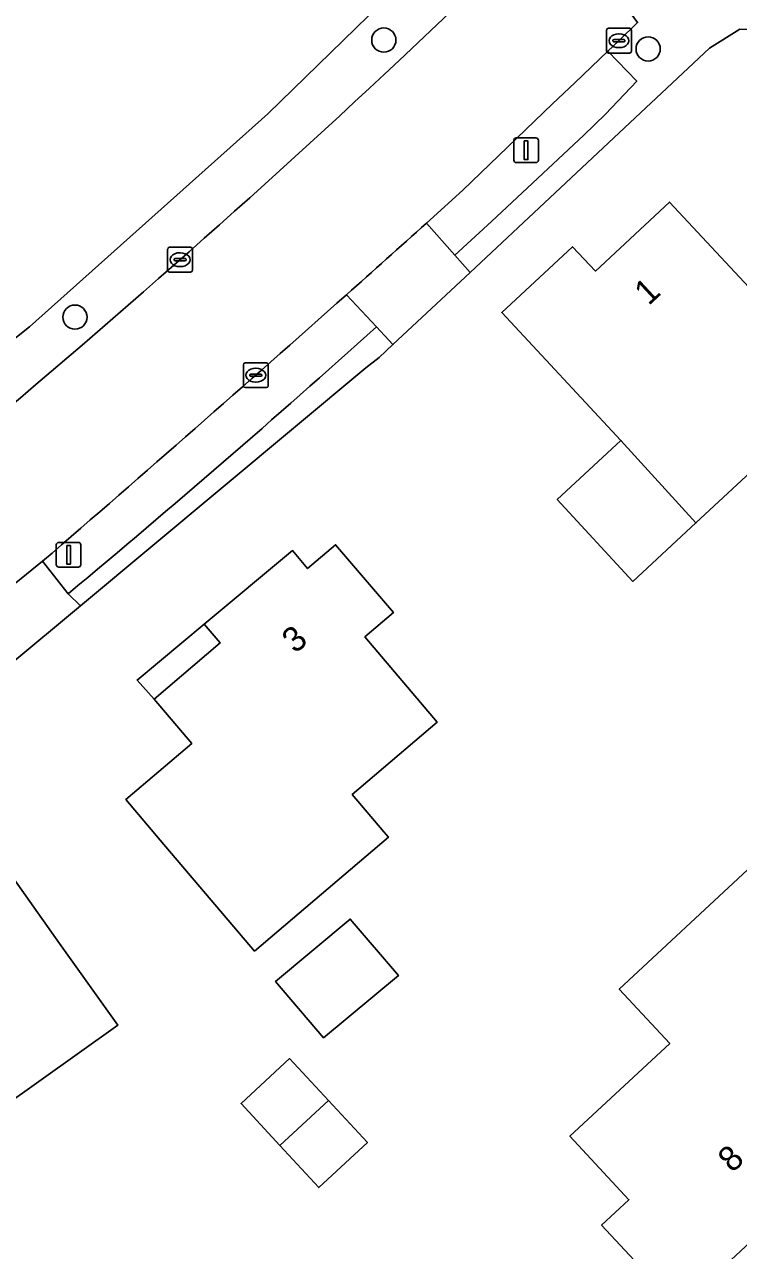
# Model space of a CAD drawing. Extents: x 162661 to 163484, y 380247 to 381230.
# Drawn here: x 163265.39 to 163294.19, y 380910.41 to 380959.87 of the extents above; entities that cross this region are included whole.
import ezdxf

# ---------------------------------------------------------------- set-up
doc = ezdxf.new("R2010")
doc.units = 0
for name, color, linetype in [('IMGEO_Berm_groen', 7, 'Continuous'), ('IMGEO_Boom', 7, 'Continuous'), ('IMGEO_Erf', 7, 'Continuous'), ('IMGEO_Groenvoorziening', 7, 'Continuous'), ('IMGEO_Kolk', 7, 'Continuous'), ('IMGEO_Lichtmast', 7, 'Continuous'), ('IMGEO_Pand', 7, 'Continuous'), ('IMGEO_Pand_nummerreeks', 7, 'Continuous'), ('IMGEO_Pand_overbouw', 7, 'Continuous'), ('IMGEO_Parkeervlak_halfverhard', 7, 'Continuous'), ('IMGEO_Rijbaan_lokaal_gesloten', 7, 'Continuous'), ('IMGEO_Voetpad_open', 7, 'Continuous')]:
    doc.layers.add(name, color=color, linetype=linetype)

msp = doc.modelspace()

# ---------------------------------------------------------------- linework, layer by layer
at = {"layer": 'IMGEO_Berm_groen'}
for points in [[(163287.093, 380972.307), (163284.882, 380974.654), (163283.301, 380973.164), (163285.512, 380970.762), (163285.811, 380970.355), (163285.861, 380967.011), (163283.823, 380964.675), (163275.197, 380956.267), (163265.587, 380947.667), (163256.849, 380940.728), (163245.355, 380932.175), (163246.535, 380930.484), (163248.797, 380932.019)], [(163280.503, 380958.42), (163285.584, 380963.25), (163286.815, 380964.484)], [(163290.124, 380959.948), (163289.371, 380959.218), (163288.921, 380958.797), (163290.086, 380957.585), (163288.827, 380956.259), (163287.951, 380955.412), (163284.229, 380951.924), (163282.745, 380950.566), (163283.361, 380949.868), (163293.024, 380958.913)], [(163293.024, 380958.913), (163294.252, 380959.688), (163295.699, 380959.641), (163296.884, 380958.739), (163320.761, 380933.306), (163321.184, 380932.515), (163321.299, 380931.564), (163321.057, 380930.657), (163320.579, 380929.984), (163317.332, 380927.055), (163317.486, 380926.898), (163317.218, 380926.646), (163318.596, 380925.187), (163321.019, 380927.42), (163321.7, 380928.048)]]:
    msp.add_lwpolyline(points, dxfattribs=at)
msp.add_arc((163002.323, 381255.461), 406.961, 309.4334, 313.122, dxfattribs=at)
at = {"layer": 'IMGEO_Boom'}
for centre in [(163279.882, 380959.242), (163290.547, 380958.887), (163267.421, 380948.065)]:
    msp.add_circle(centre, 0.489, dxfattribs=at)
at = {"layer": 'IMGEO_Erf'}
for points in [[(163256.849, 380940.728), (163265.587, 380947.667), (163275.197, 380956.267), (163283.823, 380964.675), (163285.861, 380967.011), (163285.811, 380970.355), (163285.512, 380970.762), (163283.301, 380973.164), (163270.341, 380987.244), (163262.225, 380995.879)], [(163278.098, 380890.562), (163302.041, 380912.777), (163305.328, 380915.802), (163315.837, 380925.681), (163316.494, 380926.299), (163317.332, 380927.055), (163320.579, 380929.984), (163321.057, 380930.657), (163321.299, 380931.564), (163321.184, 380932.515), (163320.761, 380933.306), (163296.884, 380958.739), (163295.699, 380959.641), (163294.252, 380959.688), (163293.024, 380958.913), (163283.361, 380949.868), (163280.252, 380946.958), (163279.693, 380946.435), (163279.155, 380946.024), (163267.646, 380936.418), (163264.752, 380934.006)]]:
    msp.add_lwpolyline(points, dxfattribs=at)
for points in [[(163284.644, 380948.251), (163287.494, 380950.905), (163288.421, 380949.921), (163291.404, 380952.706), (163298.376, 380945.238), (163292.474, 380939.76), (163289.935, 380937.403), (163286.877, 380940.71), (163289.446, 380943.092)], [(163272.637, 380935.682), (163276.199, 380938.643), (163276.806, 380937.922), (163277.935, 380938.883), (163280.268, 380936.141), (163279.118, 380935.162), (163282.041, 380931.727), (163278.606, 380928.803), (163279.89, 380927.294), (163280.071, 380927.082), (163274.67, 380922.486), (163270.866, 380926.955), (163269.468, 380928.597), (163272.133, 380930.865), (163270.614, 380932.649), (163273.28, 380934.918)], [(163257.609, 380922.38), (163263.9, 380926.863), (163266.801, 380922.792), (163269.149, 380919.497), (163262.858, 380915.014), (163260.51, 380918.309)], [(163289.384, 380920.952), (163294.56, 380925.767), (163299.721, 380920.22), (163297.196, 380917.871), (163296.437, 380917.165), (163298.814, 380914.61), (163292.897, 380909.095), (163292.215, 380909.827), (163291.121, 380908.79), (163288.672, 380911.424), (163289.774, 380912.45), (163287.391, 380915.013), (163291.421, 380918.761)], [(163275.515, 380921.262), (163278.531, 380923.775), (163280.472, 380921.501), (163277.455, 380918.988)], [(163274.122, 380916.336), (163276.084, 380918.152), (163277.653, 380916.458), (163279.222, 380914.764), (163277.261, 380912.947), (163275.691, 380914.641)]]:
    msp.add_lwpolyline(points, close=True, dxfattribs=at)
at = {"layer": 'IMGEO_Groenvoorziening'}
msp.add_lwpolyline([(163287.951, 380955.412), (163288.827, 380956.259), (163290.086, 380957.585), (163288.921, 380958.797), (163287.589, 380957.512), (163286.688, 380956.667), (163283.071, 380953.186), (163281.602, 380951.861), (163282.745, 380950.566), (163284.229, 380951.924)], close=True, dxfattribs=at)
for points in [[(163279.155, 380946.024), (163279.693, 380946.435), (163280.252, 380946.958), (163279.583, 380947.673)], [(163267.148, 380936.906), (163267.646, 380936.418), (163279.155, 380946.024)]]:
    msp.add_lwpolyline(points, dxfattribs=at)
msp.add_arc((163000.699, 381257.197), 416.631, 309.75697, 312.01915, dxfattribs=at)
at = {"layer": 'IMGEO_Kolk'}
for p, q in [((163288.87, 380958.792), (163288.87, 380959.644)), ((163288.945, 380959.718), (163289.797, 380959.718)), ((163289.358, 380959.498), (163289.383, 380959.498)), ((163289.871, 380959.644), (163289.871, 380958.792)), ((163289.129, 380959.212), (163289.129, 380959.224)), ((163289.567, 380959.175), (163289.169, 380959.175)), ((163289.172, 380959.261), (163289.57, 380959.261)), ((163289.381, 380958.938), (163289.356, 380958.938)), ((163289.613, 380959.224), (163289.613, 380959.212)), ((163289.797, 380958.718), (163288.945, 380958.718)), ((163271.162, 380949.956), (163271.162, 380950.808)), ((163271.237, 380950.882), (163272.089, 380950.882)), ((163271.65, 380950.662), (163271.675, 380950.662)), ((163272.163, 380950.808), (163272.163, 380949.956)), ((163271.421, 380950.376), (163271.421, 380950.388)), ((163271.859, 380950.339), (163271.461, 380950.339)), ((163271.464, 380950.425), (163271.862, 380950.425)), ((163271.673, 380950.102), (163271.648, 380950.102)), ((163271.905, 380950.388), (163271.905, 380950.376)), ((163272.089, 380949.882), (163271.237, 380949.882)), ((163274.218, 380945.294), (163274.218, 380946.146)), ((163274.293, 380946.22), (163275.145, 380946.22)), ((163274.706, 380946), (163274.731, 380946)), ((163275.219, 380946.146), (163275.219, 380945.294)), ((163274.477, 380945.714), (163274.477, 380945.726)), ((163274.915, 380945.677), (163274.517, 380945.677)), ((163274.52, 380945.763), (163274.918, 380945.763)), ((163274.961, 380945.726), (163274.961, 380945.714)), ((163275.145, 380945.22), (163274.293, 380945.22)), ((163274.729, 380945.44), (163274.704, 380945.44))]:
    msp.add_line(p, q, dxfattribs=at)
for points in [[(163288.87, 380958.792), (163288.87, 380959.644)], [(163288.945, 380959.718), (163289.797, 380959.718)], [(163289.871, 380959.644), (163289.871, 380958.792)], [(163289.797, 380958.718), (163288.945, 380958.718)], [(163271.162, 380949.956), (163271.162, 380950.808)], [(163271.237, 380950.882), (163272.089, 380950.882)], [(163272.163, 380950.808), (163272.163, 380949.956)], [(163272.089, 380949.882), (163271.237, 380949.882)], [(163274.218, 380945.294), (163274.218, 380946.146)], [(163274.293, 380946.22), (163275.145, 380946.22)], [(163275.219, 380946.146), (163275.219, 380945.294)], [(163275.145, 380945.22), (163274.293, 380945.22)]]:
    msp.add_lwpolyline(points, dxfattribs=at)
for centre, radius, start, end in [((163288.947, 380959.642), 0.0765, 91.552, 178.448), ((163288.947, 380959.642), 0.0765, 91.552, 178.448), ((163289.795, 380959.642), 0.0765, 1.552, 88.448), ((163289.795, 380959.642), 0.0765, 1.552, 88.448), ((163289.169, 380959.221), 0.0403, 85.8775, 175.7526), ((163289.166, 380959.211), 0.0366, 178.938, 274.7102), ((163289.57, 380959.218), 0.043, 264.8664, 352.4533), ((163289.574, 380959.223), 0.0386, 1.7309, 96.639), ((163288.947, 380958.794), 0.0765, 181.552, 268.448), ((163288.947, 380958.794), 0.0765, 181.552, 268.448), ((163289.795, 380958.794), 0.0765, 271.552, 358.448), ((163289.795, 380958.794), 0.0765, 271.552, 358.448), ((163271.239, 380950.806), 0.0765, 91.552, 178.448), ((163271.239, 380950.806), 0.0765, 91.552, 178.448), ((163272.087, 380950.806), 0.0765, 1.552, 88.448), ((163272.087, 380950.806), 0.0765, 1.552, 88.448), ((163271.239, 380949.958), 0.0765, 181.552, 268.448), ((163271.239, 380949.958), 0.0765, 181.552, 268.448), ((163271.461, 380950.385), 0.0403, 85.8775, 175.7526), ((163271.458, 380950.375), 0.0366, 178.938, 274.7102), ((163271.862, 380950.382), 0.043, 264.8664, 352.4533), ((163271.866, 380950.387), 0.0386, 1.7309, 96.639), ((163272.087, 380949.958), 0.0765, 271.552, 358.448), ((163272.087, 380949.958), 0.0765, 271.552, 358.448), ((163274.295, 380946.144), 0.0765, 91.552, 178.448), ((163274.295, 380946.144), 0.0765, 91.552, 178.448), ((163275.143, 380946.144), 0.0765, 1.552, 88.448), ((163275.143, 380946.144), 0.0765, 1.552, 88.448), ((163274.517, 380945.723), 0.0403, 85.8775, 175.7526), ((163274.514, 380945.713), 0.0366, 178.938, 274.7102), ((163274.918, 380945.72), 0.043, 264.8664, 352.4533), ((163274.922, 380945.725), 0.0386, 1.7309, 96.639), ((163274.295, 380945.296), 0.0765, 181.552, 268.448), ((163274.295, 380945.296), 0.0765, 181.552, 268.448), ((163275.143, 380945.296), 0.0765, 271.552, 358.448), ((163275.143, 380945.296), 0.0765, 271.552, 358.448)]:
    msp.add_arc(centre, radius, start, end, dxfattribs=at)
for centre, major_axis, ratio, start_param, end_param in [((163289.357, 380959.218), (-0.387, 0.002), 0.722429, 4.712389, 7.853982), ((163289.382, 380959.218), (-0.39, 0.002), 0.717154, 1.570796, 4.712389), ((163271.649, 380950.382), (-0.387, 0.002), 0.722429, 4.712389, 7.853982), ((163271.674, 380950.382), (-0.39, 0.002), 0.717154, 1.570796, 4.712389), ((163274.705, 380945.72), (-0.387, 0.002), 0.722429, 4.712389, 7.853982), ((163274.73, 380945.72), (-0.39, 0.002), 0.717154, 1.570796, 4.712389)]:
    msp.add_ellipse(centre, major_axis=major_axis, ratio=ratio, start_param=start_param, end_param=end_param, dxfattribs=at)
at = {"layer": 'IMGEO_Lichtmast'}
for p, q in [((163285.128, 380954.399), (163285.128, 380955.199)), ((163285.128, 380955.199), (163285.128, 380954.399)), ((163285.228, 380955.299), (163286.018, 380955.299)), ((163286.018, 380955.299), (163285.228, 380955.299)), ((163286.118, 380955.199), (163286.118, 380954.399)), ((163286.118, 380954.399), (163286.118, 380955.199)), ((163286.018, 380954.299), (163285.228, 380954.299)), ((163285.228, 380954.299), (163286.018, 380954.299)), ((163266.669, 380938.076), (163266.669, 380938.876)), ((163266.669, 380938.876), (163266.669, 380938.076)), ((163266.769, 380938.976), (163267.559, 380938.976)), ((163267.559, 380938.976), (163266.769, 380938.976)), ((163267.659, 380938.876), (163267.659, 380938.076)), ((163267.659, 380938.076), (163267.659, 380938.876)), ((163267.559, 380937.976), (163266.769, 380937.976)), ((163266.769, 380937.976), (163267.559, 380937.976))]:
    msp.add_line(p, q, dxfattribs=at)
for points in [[(163285.548, 380955.174), (163285.698, 380955.174), (163285.698, 380954.424), (163285.548, 380954.424), (163285.548, 380955.174)], [(163267.089, 380938.851), (163267.239, 380938.851), (163267.239, 380938.101), (163267.089, 380938.101), (163267.089, 380938.851)]]:
    msp.add_lwpolyline(points, dxfattribs=at)
for centre, start, end in [((163285.228, 380955.199), 90, 180), ((163285.228, 380955.199), 90, 180), ((163286.018, 380955.199), 0, 90), ((163286.018, 380955.199), 360, 90), ((163285.228, 380954.399), 180, 270), ((163285.228, 380954.399), 180, 270), ((163286.018, 380954.399), 270, 0), ((163286.018, 380954.399), 270, 0), ((163266.769, 380938.876), 90, 180), ((163266.769, 380938.876), 90, 180), ((163267.559, 380938.876), 0, 90), ((163267.559, 380938.876), 360, 90), ((163266.769, 380938.076), 180, 270), ((163266.769, 380938.076), 180, 270), ((163267.559, 380938.076), 270, 0), ((163267.559, 380938.076), 270, 0)]:
    msp.add_arc(centre, 0.1, start, end, dxfattribs=at)
at = {"layer": 'IMGEO_Pand'}
for points in [[(163289.446, 380943.092), (163292.474, 380939.76), (163298.376, 380945.238), (163291.404, 380952.706), (163288.421, 380949.921), (163287.494, 380950.905), (163284.644, 380948.251)], [(163289.446, 380943.092), (163286.877, 380940.71), (163289.935, 380937.403), (163292.474, 380939.76)], [(163282.041, 380931.727), (163279.118, 380935.162), (163280.268, 380936.141), (163277.935, 380938.883), (163276.806, 380937.922), (163276.199, 380938.643), (163272.637, 380935.682), (163273.28, 380934.918), (163270.614, 380932.649), (163272.133, 380930.865), (163269.468, 380928.597), (163270.866, 380926.955), (163274.67, 380922.486), (163280.071, 380927.082), (163279.89, 380927.294), (163278.606, 380928.803)], [(163266.801, 380922.792), (163263.9, 380926.863), (163257.609, 380922.38), (163260.51, 380918.309), (163262.858, 380915.014), (163269.149, 380919.497)], [(163298.814, 380914.61), (163296.437, 380917.165), (163297.196, 380917.871), (163299.721, 380920.22), (163294.56, 380925.767), (163289.384, 380920.952), (163291.421, 380918.761), (163287.391, 380915.013), (163289.774, 380912.45), (163288.672, 380911.424), (163291.121, 380908.79), (163292.215, 380909.827), (163292.897, 380909.095)], [(163277.455, 380918.988), (163280.472, 380921.501), (163278.531, 380923.775), (163275.515, 380921.262)], [(163277.653, 380916.458), (163276.084, 380918.152), (163274.122, 380916.336), (163275.691, 380914.641)], [(163277.653, 380916.458), (163275.691, 380914.641), (163277.261, 380912.947), (163279.222, 380914.764)]]:
    msp.add_lwpolyline(points, close=True, dxfattribs=at)
at = {"layer": 'IMGEO_Pand_overbouw'}
msp.add_lwpolyline([(163272.637, 380935.682), (163269.929, 380933.418), (163270.614, 380932.649), (163273.28, 380934.918)], close=True, dxfattribs=at)
at = {"layer": 'IMGEO_Parkeervlak_halfverhard'}
for points in [[(163279.583, 380947.673), (163278.372, 380948.967)], [(163266.114, 380938.213), (163267.148, 380936.906)]]:
    msp.add_lwpolyline(points, dxfattribs=at)
for centre, radius, start, end in [((162626.631, 381679.494), 978.997, 310.783447, 311.737805), ((163000.699, 381257.197), 416.631, 309.75697, 312.01915)]:
    msp.add_arc(centre, radius, start, end, dxfattribs=at)
at = {"layer": 'IMGEO_Rijbaan_lokaal_gesloten'}
for points in [[(163281.602, 380951.861), (163283.071, 380953.186), (163286.688, 380956.667), (163287.589, 380957.512), (163288.921, 380958.797), (163289.371, 380959.218), (163290.124, 380959.948), (163286.815, 380964.484), (163285.584, 380963.25), (163280.503, 380958.42)], [(163263.237, 380935.893), (163266.114, 380938.213)]]:
    msp.add_lwpolyline(points, dxfattribs=at)
for centre, radius, start, end in [((163002.323, 381255.461), 406.961, 309.4334, 313.122), ((162724.481, 381570.415), 832.462, 311.710307, 312.008798), ((162626.631, 381679.494), 978.997, 310.783447, 311.737805)]:
    msp.add_arc(centre, radius, start, end, dxfattribs=at)
at = {"layer": 'IMGEO_Voetpad_open'}
for points in [[(163283.361, 380949.868), (163282.745, 380950.566), (163281.602, 380951.861)], [(163278.372, 380948.967), (163279.583, 380947.673), (163280.252, 380946.958), (163283.361, 380949.868)]]:
    msp.add_lwpolyline(points, dxfattribs=at)
msp.add_lwpolyline([(163267.148, 380936.906), (163266.114, 380938.213), (163263.237, 380935.893), (163264.368, 380934.464), (163264.752, 380934.006), (163267.646, 380936.418)], close=True, dxfattribs=at)
msp.add_arc((162724.481, 381570.415), 832.462, 311.710307, 312.008798, dxfattribs=at)

# ---------------------------------------------------------------- texts
at = {"layer": 'IMGEO_Pand_nummerreeks'}
for s, rotation, p in [('1', 42.8343, (163290.565, 380948.504)), ('3', 39.7346, (163276.303, 380934.464)), ('8', 42.9809, (163293.94, 380913.511))]:
    msp.add_text(s, height=1, rotation=rotation, dxfattribs=at).set_placement(p)

doc.saveas('drawing.dxf')
